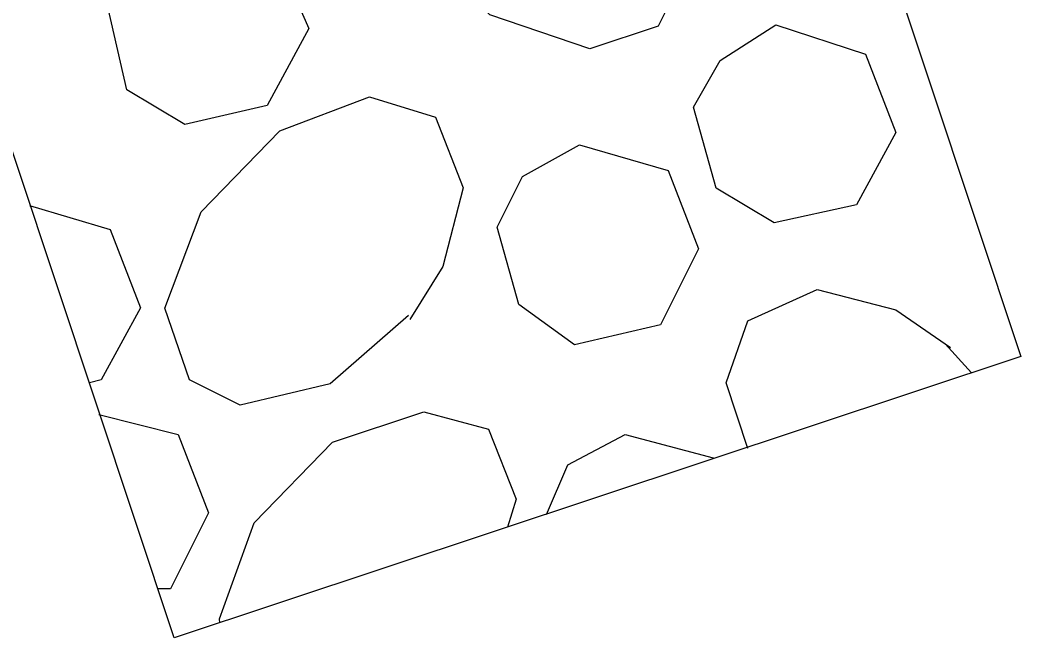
# Model space of a CAD drawing. Extents: x 400935 to 481562, y 415700 to 505362.
# Drawn here: x 402631.66 to 402644.17, y 418510.18 to 418517.91 of the extents above; entities that cross this region are included whole.
import ezdxf

# ---------------------------------------------------------------- set-up
doc = ezdxf.new("R2010")
doc.units = 0
doc.layers.add('Sediment Dam Type A Final CELL', color=7, linetype='Continuous')

msp = doc.modelspace()

# ---------------------------------------------------------------- linework, layer by layer
at = {"layer": 'Sediment Dam Type A Final CELL'}
msp.add_lwpolyline([(402634.371, 418543.164), (402644.165, 418513.7), (402633.584, 418510.183), (402623.79, 418539.647)], close=True, dxfattribs=at)
msp.add_lwpolyline([(402634.371, 418543.164), (402644.165, 418513.7), (402633.584, 418510.183), (402623.79, 418539.647)], close=True, dxfattribs=at)
msp.add_lwpolyline([(402634.371, 418543.164), (402644.165, 418513.7), (402633.584, 418510.183), (402623.79, 418539.647)], close=True, dxfattribs=at)
msp.add_lwpolyline([(402634.371, 418543.164), (402644.165, 418513.7), (402633.584, 418510.183), (402623.79, 418539.647)], close=True, dxfattribs=at)
msp.add_lwpolyline([(402634.371, 418543.164), (402644.165, 418513.7), (402633.584, 418510.183), (402623.79, 418539.647)], close=True, dxfattribs=at)
msp.add_lwpolyline([(402634.371, 418543.164), (402644.165, 418513.7), (402633.584, 418510.183), (402623.79, 418539.647)], close=True, dxfattribs=at)
msp.add_lwpolyline([(402634.371, 418543.164), (402644.165, 418513.7), (402633.584, 418510.183), (402623.79, 418539.647)], close=True, dxfattribs=at)
msp.add_lwpolyline([(402634.371, 418543.164), (402644.165, 418513.7), (402633.584, 418510.183), (402623.79, 418539.647)], close=True, dxfattribs=at)
msp.add_lwpolyline([(402634.371, 418543.164), (402644.165, 418513.7), (402633.584, 418510.183), (402623.79, 418539.647)], close=True, dxfattribs=at)
msp.add_lwpolyline([(402634.371, 418543.164), (402644.165, 418513.7), (402633.584, 418510.183), (402623.79, 418539.647)], close=True, dxfattribs=at)
msp.add_lwpolyline([(402634.371, 418543.164), (402644.165, 418513.7), (402633.584, 418510.183), (402623.79, 418539.647)], close=True, dxfattribs=at)
msp.add_lwpolyline([(402634.371, 418543.164), (402644.165, 418513.7), (402633.584, 418510.183), (402623.79, 418539.647)], close=True, dxfattribs=at)
for points in [[(402638.858, 418520.629), (402639.727, 418519.601), (402639.979, 418518.526), (402639.631, 418517.83), (402638.777, 418517.546), (402637.528, 418517.974), (402636.501, 418519.003), (402636.123, 418520.142), (402636.392, 418520.916), (402637.23, 418521.247), (402638.21, 418520.994), (402638.922, 418520.598)], [(402638.858, 418520.629), (402639.727, 418519.601), (402639.979, 418518.526), (402639.631, 418517.83), (402638.777, 418517.546), (402637.528, 418517.974), (402636.501, 418519.003), (402636.123, 418520.142), (402636.392, 418520.916), (402637.23, 418521.247), (402638.21, 418520.994), (402638.922, 418520.598)], [(402638.858, 418520.629), (402639.727, 418519.601), (402639.979, 418518.526), (402639.631, 418517.83), (402638.777, 418517.546), (402637.528, 418517.974), (402636.501, 418519.003), (402636.123, 418520.142), (402636.392, 418520.916), (402637.23, 418521.247), (402638.21, 418520.994), (402638.922, 418520.598)], [(402638.858, 418520.629), (402639.727, 418519.601), (402639.979, 418518.526), (402639.631, 418517.83), (402638.777, 418517.546), (402637.528, 418517.974), (402636.501, 418519.003), (402636.123, 418520.142), (402636.392, 418520.916), (402637.23, 418521.247), (402638.21, 418520.994), (402638.922, 418520.598)], [(402638.858, 418520.629), (402639.727, 418519.601), (402639.979, 418518.526), (402639.631, 418517.83), (402638.777, 418517.546), (402637.528, 418517.974), (402636.501, 418519.003), (402636.123, 418520.142), (402636.392, 418520.916), (402637.23, 418521.247), (402638.21, 418520.994), (402638.922, 418520.598)], [(402638.858, 418520.629), (402639.727, 418519.601), (402639.979, 418518.526), (402639.631, 418517.83), (402638.777, 418517.546), (402637.528, 418517.974), (402636.501, 418519.003), (402636.123, 418520.142), (402636.392, 418520.916), (402637.23, 418521.247), (402638.21, 418520.994), (402638.922, 418520.598)], [(402638.858, 418520.629), (402639.727, 418519.601), (402639.979, 418518.526), (402639.631, 418517.83), (402638.777, 418517.546), (402637.528, 418517.974), (402636.501, 418519.003), (402636.123, 418520.142), (402636.392, 418520.916), (402637.23, 418521.247), (402638.21, 418520.994), (402638.922, 418520.598)], [(402638.858, 418520.629), (402639.727, 418519.601), (402639.979, 418518.526), (402639.631, 418517.83), (402638.777, 418517.546), (402637.528, 418517.974), (402636.501, 418519.003), (402636.123, 418520.142), (402636.392, 418520.916), (402637.23, 418521.247), (402638.21, 418520.994), (402638.922, 418520.598)], [(402638.858, 418520.629), (402639.727, 418519.601), (402639.979, 418518.526), (402639.631, 418517.83), (402638.777, 418517.546), (402637.528, 418517.974), (402636.501, 418519.003), (402636.123, 418520.142), (402636.392, 418520.916), (402637.23, 418521.247), (402638.21, 418520.994), (402638.922, 418520.598)], [(402638.858, 418520.629), (402639.727, 418519.601), (402639.979, 418518.526), (402639.631, 418517.83), (402638.777, 418517.546), (402637.528, 418517.974), (402636.501, 418519.003), (402636.123, 418520.142), (402636.392, 418520.916), (402637.23, 418521.247), (402638.21, 418520.994), (402638.922, 418520.598)], [(402638.858, 418520.629), (402639.727, 418519.601), (402639.979, 418518.526), (402639.631, 418517.83), (402638.777, 418517.546), (402637.528, 418517.974), (402636.501, 418519.003), (402636.123, 418520.142), (402636.392, 418520.916), (402637.23, 418521.247), (402638.21, 418520.994), (402638.922, 418520.598)], [(402638.858, 418520.629), (402639.727, 418519.601), (402639.979, 418518.526), (402639.631, 418517.83), (402638.777, 418517.546), (402637.528, 418517.974), (402636.501, 418519.003), (402636.123, 418520.142), (402636.392, 418520.916), (402637.23, 418521.247), (402638.21, 418520.994), (402638.922, 418520.598)], [(402633.782, 418519.1), (402634.841, 418518.767), (402635.267, 418517.802), (402634.744, 418516.838), (402633.716, 418516.602), (402632.993, 418517.033), (402632.753, 418518.073), (402633.022, 418518.69), (402633.782, 418519.1)], [(402633.782, 418519.1), (402634.841, 418518.767), (402635.267, 418517.802), (402634.744, 418516.838), (402633.716, 418516.602), (402632.993, 418517.033), (402632.753, 418518.073), (402633.022, 418518.69), (402633.782, 418519.1)], [(402633.782, 418519.1), (402634.841, 418518.767), (402635.267, 418517.802), (402634.744, 418516.838), (402633.716, 418516.602), (402632.993, 418517.033), (402632.753, 418518.073), (402633.022, 418518.69), (402633.782, 418519.1)], [(402633.782, 418519.1), (402634.841, 418518.767), (402635.267, 418517.802), (402634.744, 418516.838), (402633.716, 418516.602), (402632.993, 418517.033), (402632.753, 418518.073), (402633.022, 418518.69), (402633.782, 418519.1)], [(402633.782, 418519.1), (402634.841, 418518.767), (402635.267, 418517.802), (402634.744, 418516.838), (402633.716, 418516.602), (402632.993, 418517.033), (402632.753, 418518.073), (402633.022, 418518.69), (402633.782, 418519.1)], [(402633.782, 418519.1), (402634.841, 418518.767), (402635.267, 418517.802), (402634.744, 418516.838), (402633.716, 418516.602), (402632.993, 418517.033), (402632.753, 418518.073), (402633.022, 418518.69), (402633.782, 418519.1)], [(402633.782, 418519.1), (402634.841, 418518.767), (402635.267, 418517.802), (402634.744, 418516.838), (402633.716, 418516.602), (402632.993, 418517.033), (402632.753, 418518.073), (402633.022, 418518.69), (402633.782, 418519.1)], [(402633.782, 418519.1), (402634.841, 418518.767), (402635.267, 418517.802), (402634.744, 418516.838), (402633.716, 418516.602), (402632.993, 418517.033), (402632.753, 418518.073), (402633.022, 418518.69), (402633.782, 418519.1)], [(402633.782, 418519.1), (402634.841, 418518.767), (402635.267, 418517.802), (402634.744, 418516.838), (402633.716, 418516.602), (402632.993, 418517.033), (402632.753, 418518.073), (402633.022, 418518.69), (402633.782, 418519.1)], [(402633.782, 418519.1), (402634.841, 418518.767), (402635.267, 418517.802), (402634.744, 418516.838), (402633.716, 418516.602), (402632.993, 418517.033), (402632.753, 418518.073), (402633.022, 418518.69), (402633.782, 418519.1)], [(402633.782, 418519.1), (402634.841, 418518.767), (402635.267, 418517.802), (402634.744, 418516.838), (402633.716, 418516.602), (402632.993, 418517.033), (402632.753, 418518.073), (402633.022, 418518.69), (402633.782, 418519.1)], [(402633.782, 418519.1), (402634.841, 418518.767), (402635.267, 418517.802), (402634.744, 418516.838), (402633.716, 418516.602), (402632.993, 418517.033), (402632.753, 418518.073), (402633.022, 418518.69), (402633.782, 418519.1)], [(402641.101, 418517.845), (402642.224, 418517.48), (402642.602, 418516.5), (402642.111, 418515.599), (402641.079, 418515.374), (402640.356, 418515.806), (402640.073, 418516.818), (402640.405, 418517.403), (402641.101, 418517.845)], [(402641.101, 418517.845), (402642.224, 418517.48), (402642.602, 418516.5), (402642.111, 418515.599), (402641.079, 418515.374), (402640.356, 418515.806), (402640.073, 418516.818), (402640.405, 418517.403), (402641.101, 418517.845)], [(402641.101, 418517.845), (402642.224, 418517.48), (402642.602, 418516.5), (402642.111, 418515.599), (402641.079, 418515.374), (402640.356, 418515.806), (402640.073, 418516.818), (402640.405, 418517.403), (402641.101, 418517.845)], [(402641.101, 418517.845), (402642.224, 418517.48), (402642.602, 418516.5), (402642.111, 418515.599), (402641.079, 418515.374), (402640.356, 418515.806), (402640.073, 418516.818), (402640.405, 418517.403), (402641.101, 418517.845)], [(402641.101, 418517.845), (402642.224, 418517.48), (402642.602, 418516.5), (402642.111, 418515.599), (402641.079, 418515.374), (402640.356, 418515.806), (402640.073, 418516.818), (402640.405, 418517.403), (402641.101, 418517.845)], [(402641.101, 418517.845), (402642.224, 418517.48), (402642.602, 418516.5), (402642.111, 418515.599), (402641.079, 418515.374), (402640.356, 418515.806), (402640.073, 418516.818), (402640.405, 418517.403), (402641.101, 418517.845)], [(402641.101, 418517.845), (402642.224, 418517.48), (402642.602, 418516.5), (402642.111, 418515.599), (402641.079, 418515.374), (402640.356, 418515.806), (402640.073, 418516.818), (402640.405, 418517.403), (402641.101, 418517.845)], [(402641.101, 418517.845), (402642.224, 418517.48), (402642.602, 418516.5), (402642.111, 418515.599), (402641.079, 418515.374), (402640.356, 418515.806), (402640.073, 418516.818), (402640.405, 418517.403), (402641.101, 418517.845)], [(402641.101, 418517.845), (402642.224, 418517.48), (402642.602, 418516.5), (402642.111, 418515.599), (402641.079, 418515.374), (402640.356, 418515.806), (402640.073, 418516.818), (402640.405, 418517.403), (402641.101, 418517.845)], [(402641.101, 418517.845), (402642.224, 418517.48), (402642.602, 418516.5), (402642.111, 418515.599), (402641.079, 418515.374), (402640.356, 418515.806), (402640.073, 418516.818), (402640.405, 418517.403), (402641.101, 418517.845)], [(402641.101, 418517.845), (402642.224, 418517.48), (402642.602, 418516.5), (402642.111, 418515.599), (402641.079, 418515.374), (402640.356, 418515.806), (402640.073, 418516.818), (402640.405, 418517.403), (402641.101, 418517.845)], [(402641.101, 418517.845), (402642.224, 418517.48), (402642.602, 418516.5), (402642.111, 418515.599), (402641.079, 418515.374), (402640.356, 418515.806), (402640.073, 418516.818), (402640.405, 418517.403), (402641.101, 418517.845)], [(402636.513, 418514.212), (402635.532, 418513.359), (402634.409, 418513.091), (402633.777, 418513.408), (402633.465, 418514.305), (402633.921, 418515.511), (402634.902, 418516.522), (402636.025, 418516.948), (402636.847, 418516.694), (402637.194, 418515.808), (402636.94, 418514.828), (402636.529, 418514.165)], [(402636.513, 418514.212), (402635.532, 418513.359), (402634.409, 418513.091), (402633.777, 418513.408), (402633.465, 418514.305), (402633.921, 418515.511), (402634.902, 418516.522), (402636.025, 418516.948), (402636.847, 418516.694), (402637.194, 418515.808), (402636.94, 418514.828), (402636.529, 418514.165)], [(402636.513, 418514.212), (402635.532, 418513.359), (402634.409, 418513.091), (402633.777, 418513.408), (402633.465, 418514.305), (402633.921, 418515.511), (402634.902, 418516.522), (402636.025, 418516.948), (402636.847, 418516.694), (402637.194, 418515.808), (402636.94, 418514.828), (402636.529, 418514.165)], [(402636.513, 418514.212), (402635.532, 418513.359), (402634.409, 418513.091), (402633.777, 418513.408), (402633.465, 418514.305), (402633.921, 418515.511), (402634.902, 418516.522), (402636.025, 418516.948), (402636.847, 418516.694), (402637.194, 418515.808), (402636.94, 418514.828), (402636.529, 418514.165)], [(402636.513, 418514.212), (402635.532, 418513.359), (402634.409, 418513.091), (402633.777, 418513.408), (402633.465, 418514.305), (402633.921, 418515.511), (402634.902, 418516.522), (402636.025, 418516.948), (402636.847, 418516.694), (402637.194, 418515.808), (402636.94, 418514.828), (402636.529, 418514.165)], [(402636.513, 418514.212), (402635.532, 418513.359), (402634.409, 418513.091), (402633.777, 418513.408), (402633.465, 418514.305), (402633.921, 418515.511), (402634.902, 418516.522), (402636.025, 418516.948), (402636.847, 418516.694), (402637.194, 418515.808), (402636.94, 418514.828), (402636.529, 418514.165)], [(402636.513, 418514.212), (402635.532, 418513.359), (402634.409, 418513.091), (402633.777, 418513.408), (402633.465, 418514.305), (402633.921, 418515.511), (402634.902, 418516.522), (402636.025, 418516.948), (402636.847, 418516.694), (402637.194, 418515.808), (402636.94, 418514.828), (402636.529, 418514.165)], [(402636.513, 418514.212), (402635.532, 418513.359), (402634.409, 418513.091), (402633.777, 418513.408), (402633.465, 418514.305), (402633.921, 418515.511), (402634.902, 418516.522), (402636.025, 418516.948), (402636.847, 418516.694), (402637.194, 418515.808), (402636.94, 418514.828), (402636.529, 418514.165)], [(402636.513, 418514.212), (402635.532, 418513.359), (402634.409, 418513.091), (402633.777, 418513.408), (402633.465, 418514.305), (402633.921, 418515.511), (402634.902, 418516.522), (402636.025, 418516.948), (402636.847, 418516.694), (402637.194, 418515.808), (402636.94, 418514.828), (402636.529, 418514.165)], [(402636.513, 418514.212), (402635.532, 418513.359), (402634.409, 418513.091), (402633.777, 418513.408), (402633.465, 418514.305), (402633.921, 418515.511), (402634.902, 418516.522), (402636.025, 418516.948), (402636.847, 418516.694), (402637.194, 418515.808), (402636.94, 418514.828), (402636.529, 418514.165)], [(402636.513, 418514.212), (402635.532, 418513.359), (402634.409, 418513.091), (402633.777, 418513.408), (402633.465, 418514.305), (402633.921, 418515.511), (402634.902, 418516.522), (402636.025, 418516.948), (402636.847, 418516.694), (402637.194, 418515.808), (402636.94, 418514.828), (402636.529, 418514.165)], [(402636.513, 418514.212), (402635.532, 418513.359), (402634.409, 418513.091), (402633.777, 418513.408), (402633.465, 418514.305), (402633.921, 418515.511), (402634.902, 418516.522), (402636.025, 418516.948), (402636.847, 418516.694), (402637.194, 418515.808), (402636.94, 418514.828), (402636.529, 418514.165)], [(402638.649, 418516.345), (402639.756, 418516.028), (402640.134, 418515.047), (402639.659, 418514.099), (402638.584, 418513.847), (402637.889, 418514.353), (402637.621, 418515.318), (402637.937, 418515.95), (402638.649, 418516.345)], [(402638.649, 418516.345), (402639.756, 418516.028), (402640.134, 418515.047), (402639.659, 418514.099), (402638.584, 418513.847), (402637.889, 418514.353), (402637.621, 418515.318), (402637.937, 418515.95), (402638.649, 418516.345)], [(402638.649, 418516.345), (402639.756, 418516.028), (402640.134, 418515.047), (402639.659, 418514.099), (402638.584, 418513.847), (402637.889, 418514.353), (402637.621, 418515.318), (402637.937, 418515.95), (402638.649, 418516.345)], [(402638.649, 418516.345), (402639.756, 418516.028), (402640.134, 418515.047), (402639.659, 418514.099), (402638.584, 418513.847), (402637.889, 418514.353), (402637.621, 418515.318), (402637.937, 418515.95), (402638.649, 418516.345)], [(402638.649, 418516.345), (402639.756, 418516.028), (402640.134, 418515.047), (402639.659, 418514.099), (402638.584, 418513.847), (402637.889, 418514.353), (402637.621, 418515.318), (402637.937, 418515.95), (402638.649, 418516.345)], [(402638.649, 418516.345), (402639.756, 418516.028), (402640.134, 418515.047), (402639.659, 418514.099), (402638.584, 418513.847), (402637.889, 418514.353), (402637.621, 418515.318), (402637.937, 418515.95), (402638.649, 418516.345)], [(402638.649, 418516.345), (402639.756, 418516.028), (402640.134, 418515.047), (402639.659, 418514.099), (402638.584, 418513.847), (402637.889, 418514.353), (402637.621, 418515.318), (402637.937, 418515.95), (402638.649, 418516.345)], [(402638.649, 418516.345), (402639.756, 418516.028), (402640.134, 418515.047), (402639.659, 418514.099), (402638.584, 418513.847), (402637.889, 418514.353), (402637.621, 418515.318), (402637.937, 418515.95), (402638.649, 418516.345)], [(402638.649, 418516.345), (402639.756, 418516.028), (402640.134, 418515.047), (402639.659, 418514.099), (402638.584, 418513.847), (402637.889, 418514.353), (402637.621, 418515.318), (402637.937, 418515.95), (402638.649, 418516.345)], [(402638.649, 418516.345), (402639.756, 418516.028), (402640.134, 418515.047), (402639.659, 418514.099), (402638.584, 418513.847), (402637.889, 418514.353), (402637.621, 418515.318), (402637.937, 418515.95), (402638.649, 418516.345)], [(402638.649, 418516.345), (402639.756, 418516.028), (402640.134, 418515.047), (402639.659, 418514.099), (402638.584, 418513.847), (402637.889, 418514.353), (402637.621, 418515.318), (402637.937, 418515.95), (402638.649, 418516.345)], [(402638.649, 418516.345), (402639.756, 418516.028), (402640.134, 418515.047), (402639.659, 418514.099), (402638.584, 418513.847), (402637.889, 418514.353), (402637.621, 418515.318), (402637.937, 418515.95), (402638.649, 418516.345)], [(402631.775, 418515.588), (402632.782, 418515.29), (402633.161, 418514.31), (402632.67, 418513.409), (402632.524, 418513.373)], [(402631.775, 418515.588), (402632.782, 418515.29), (402633.161, 418514.31), (402632.67, 418513.409), (402632.524, 418513.373)], [(402631.775, 418515.588), (402632.782, 418515.29), (402633.161, 418514.31), (402632.67, 418513.409), (402632.524, 418513.373)], [(402631.775, 418515.588), (402632.782, 418515.29), (402633.161, 418514.31), (402632.67, 418513.409), (402632.524, 418513.373)], [(402631.775, 418515.588), (402632.782, 418515.29), (402633.161, 418514.31), (402632.67, 418513.409), (402632.524, 418513.373)], [(402631.775, 418515.588), (402632.782, 418515.29), (402633.161, 418514.31), (402632.67, 418513.409), (402632.524, 418513.373)], [(402631.775, 418515.588), (402632.782, 418515.29), (402633.161, 418514.31), (402632.67, 418513.409), (402632.524, 418513.373)], [(402631.775, 418515.588), (402632.782, 418515.29), (402633.161, 418514.31), (402632.67, 418513.409), (402632.524, 418513.373)], [(402631.775, 418515.588), (402632.782, 418515.29), (402633.161, 418514.31), (402632.67, 418513.409), (402632.524, 418513.373)], [(402631.775, 418515.588), (402632.782, 418515.29), (402633.161, 418514.31), (402632.67, 418513.409), (402632.524, 418513.373)], [(402631.775, 418515.588), (402632.782, 418515.29), (402633.161, 418514.31), (402632.67, 418513.409), (402632.524, 418513.373)], [(402631.775, 418515.588), (402632.782, 418515.29), (402633.161, 418514.31), (402632.67, 418513.409), (402632.524, 418513.373)], [(402640.753, 418512.552), (402640.481, 418513.371), (402640.75, 418514.145), (402641.62, 418514.54), (402642.6, 418514.286), (402643.284, 418513.815)], [(402640.753, 418512.552), (402640.481, 418513.371), (402640.75, 418514.145), (402641.62, 418514.54), (402642.6, 418514.286), (402643.284, 418513.815)], [(402640.753, 418512.552), (402640.481, 418513.371), (402640.75, 418514.145), (402641.62, 418514.54), (402642.6, 418514.286), (402643.284, 418513.815)], [(402640.753, 418512.552), (402640.481, 418513.371), (402640.75, 418514.145), (402641.62, 418514.54), (402642.6, 418514.286), (402643.284, 418513.815)], [(402640.753, 418512.552), (402640.481, 418513.371), (402640.75, 418514.145), (402641.62, 418514.54), (402642.6, 418514.286), (402643.284, 418513.815)], [(402640.753, 418512.552), (402640.481, 418513.371), (402640.75, 418514.145), (402641.62, 418514.54), (402642.6, 418514.286), (402643.284, 418513.815)], [(402640.753, 418512.552), (402640.481, 418513.371), (402640.75, 418514.145), (402641.62, 418514.54), (402642.6, 418514.286), (402643.284, 418513.815)], [(402640.753, 418512.552), (402640.481, 418513.371), (402640.75, 418514.145), (402641.62, 418514.54), (402642.6, 418514.286), (402643.284, 418513.815)], [(402640.753, 418512.552), (402640.481, 418513.371), (402640.75, 418514.145), (402641.62, 418514.54), (402642.6, 418514.286), (402643.284, 418513.815)], [(402640.753, 418512.552), (402640.481, 418513.371), (402640.75, 418514.145), (402641.62, 418514.54), (402642.6, 418514.286), (402643.284, 418513.815)], [(402640.753, 418512.552), (402640.481, 418513.371), (402640.75, 418514.145), (402641.62, 418514.54), (402642.6, 418514.286), (402643.284, 418513.815)], [(402640.753, 418512.552), (402640.481, 418513.371), (402640.75, 418514.145), (402641.62, 418514.54), (402642.6, 418514.286), (402643.284, 418513.815)], [(402643.217, 418513.858), (402643.548, 418513.495)], [(402643.217, 418513.858), (402643.548, 418513.495)], [(402643.217, 418513.858), (402643.548, 418513.495)], [(402643.217, 418513.858), (402643.548, 418513.495)], [(402643.217, 418513.858), (402643.548, 418513.495)], [(402643.217, 418513.858), (402643.548, 418513.495)], [(402643.217, 418513.858), (402643.548, 418513.495)], [(402643.217, 418513.858), (402643.548, 418513.495)], [(402643.217, 418513.858), (402643.548, 418513.495)], [(402643.217, 418513.858), (402643.548, 418513.495)], [(402643.217, 418513.858), (402643.548, 418513.495)], [(402643.217, 418513.858), (402643.548, 418513.495)], [(402634.154, 418510.372), (402634.15, 418510.423), (402634.582, 418511.621), (402635.563, 418512.632), (402636.702, 418513.01), (402637.512, 418512.792), (402637.855, 418511.918), (402637.748, 418511.566)], [(402634.154, 418510.372), (402634.15, 418510.423), (402634.582, 418511.621), (402635.563, 418512.632), (402636.702, 418513.01), (402637.512, 418512.792), (402637.855, 418511.918), (402637.748, 418511.566)], [(402634.154, 418510.372), (402634.15, 418510.423), (402634.582, 418511.621), (402635.563, 418512.632), (402636.702, 418513.01), (402637.512, 418512.792), (402637.855, 418511.918), (402637.748, 418511.566)], [(402634.154, 418510.372), (402634.15, 418510.423), (402634.582, 418511.621), (402635.563, 418512.632), (402636.702, 418513.01), (402637.512, 418512.792), (402637.855, 418511.918), (402637.748, 418511.566)], [(402634.154, 418510.372), (402634.15, 418510.423), (402634.582, 418511.621), (402635.563, 418512.632), (402636.702, 418513.01), (402637.512, 418512.792), (402637.855, 418511.918), (402637.748, 418511.566)], [(402634.154, 418510.372), (402634.15, 418510.423), (402634.582, 418511.621), (402635.563, 418512.632), (402636.702, 418513.01), (402637.512, 418512.792), (402637.855, 418511.918), (402637.748, 418511.566)], [(402634.154, 418510.372), (402634.15, 418510.423), (402634.582, 418511.621), (402635.563, 418512.632), (402636.702, 418513.01), (402637.512, 418512.792), (402637.855, 418511.918), (402637.748, 418511.566)], [(402634.154, 418510.372), (402634.15, 418510.423), (402634.582, 418511.621), (402635.563, 418512.632), (402636.702, 418513.01), (402637.512, 418512.792), (402637.855, 418511.918), (402637.748, 418511.566)], [(402634.154, 418510.372), (402634.15, 418510.423), (402634.582, 418511.621), (402635.563, 418512.632), (402636.702, 418513.01), (402637.512, 418512.792), (402637.855, 418511.918), (402637.748, 418511.566)], [(402634.154, 418510.372), (402634.15, 418510.423), (402634.582, 418511.621), (402635.563, 418512.632), (402636.702, 418513.01), (402637.512, 418512.792), (402637.855, 418511.918), (402637.748, 418511.566)], [(402634.154, 418510.372), (402634.15, 418510.423), (402634.582, 418511.621), (402635.563, 418512.632), (402636.702, 418513.01), (402637.512, 418512.792), (402637.855, 418511.918), (402637.748, 418511.566)], [(402634.154, 418510.372), (402634.15, 418510.423), (402634.582, 418511.621), (402635.563, 418512.632), (402636.702, 418513.01), (402637.512, 418512.792), (402637.855, 418511.918), (402637.748, 418511.566)], [(402632.642, 418512.978), (402633.634, 418512.728), (402634.013, 418511.748), (402633.537, 418510.799), (402633.379, 418510.799)], [(402632.642, 418512.978), (402633.634, 418512.728), (402634.013, 418511.748), (402633.537, 418510.799), (402633.379, 418510.799)], [(402632.642, 418512.978), (402633.634, 418512.728), (402634.013, 418511.748), (402633.537, 418510.799), (402633.379, 418510.799)], [(402632.642, 418512.978), (402633.634, 418512.728), (402634.013, 418511.748), (402633.537, 418510.799), (402633.379, 418510.799)], [(402632.642, 418512.978), (402633.634, 418512.728), (402634.013, 418511.748), (402633.537, 418510.799), (402633.379, 418510.799)], [(402632.642, 418512.978), (402633.634, 418512.728), (402634.013, 418511.748), (402633.537, 418510.799), (402633.379, 418510.799)], [(402632.642, 418512.978), (402633.634, 418512.728), (402634.013, 418511.748), (402633.537, 418510.799), (402633.379, 418510.799)], [(402632.642, 418512.978), (402633.634, 418512.728), (402634.013, 418511.748), (402633.537, 418510.799), (402633.379, 418510.799)], [(402632.642, 418512.978), (402633.634, 418512.728), (402634.013, 418511.748), (402633.537, 418510.799), (402633.379, 418510.799)], [(402632.642, 418512.978), (402633.634, 418512.728), (402634.013, 418511.748), (402633.537, 418510.799), (402633.379, 418510.799)], [(402632.642, 418512.978), (402633.634, 418512.728), (402634.013, 418511.748), (402633.537, 418510.799), (402633.379, 418510.799)], [(402632.642, 418512.978), (402633.634, 418512.728), (402634.013, 418511.748), (402633.537, 418510.799), (402633.379, 418510.799)], [(402638.234, 418511.728), (402638.234, 418511.728), (402638.504, 418512.345), (402639.219, 418512.727)], [(402638.234, 418511.728), (402638.234, 418511.728), (402638.504, 418512.345), (402639.219, 418512.727)], [(402638.234, 418511.728), (402638.234, 418511.728), (402638.504, 418512.345), (402639.219, 418512.727)], [(402638.234, 418511.728), (402638.234, 418511.728), (402638.504, 418512.345), (402639.219, 418512.727)], [(402638.234, 418511.728), (402638.234, 418511.728), (402638.504, 418512.345), (402639.219, 418512.727)], [(402638.234, 418511.728), (402638.234, 418511.728), (402638.504, 418512.345), (402639.219, 418512.727)], [(402638.234, 418511.728), (402638.234, 418511.728), (402638.504, 418512.345), (402639.219, 418512.727)], [(402638.234, 418511.728), (402638.234, 418511.728), (402638.504, 418512.345), (402639.219, 418512.727)], [(402638.234, 418511.728), (402638.234, 418511.728), (402638.504, 418512.345), (402639.219, 418512.727)], [(402638.234, 418511.728), (402638.234, 418511.728), (402638.504, 418512.345), (402639.219, 418512.727)], [(402638.234, 418511.728), (402638.234, 418511.728), (402638.504, 418512.345), (402639.219, 418512.727)], [(402638.234, 418511.728), (402638.234, 418511.728), (402638.504, 418512.345), (402639.219, 418512.727)], [(402639.219, 418512.727), (402640.318, 418512.434)], [(402639.219, 418512.727), (402640.318, 418512.434)], [(402639.219, 418512.727), (402640.318, 418512.434)], [(402639.219, 418512.727), (402640.318, 418512.434)], [(402639.219, 418512.727), (402640.318, 418512.434)], [(402639.219, 418512.727), (402640.318, 418512.434)], [(402639.219, 418512.727), (402640.318, 418512.434)], [(402639.219, 418512.727), (402640.318, 418512.434)], [(402639.219, 418512.727), (402640.318, 418512.434)], [(402639.219, 418512.727), (402640.318, 418512.434)], [(402639.219, 418512.727), (402640.318, 418512.434)], [(402639.219, 418512.727), (402640.318, 418512.434)]]:
    msp.add_lwpolyline(points, dxfattribs=at)

doc.saveas('drawing.dxf')
